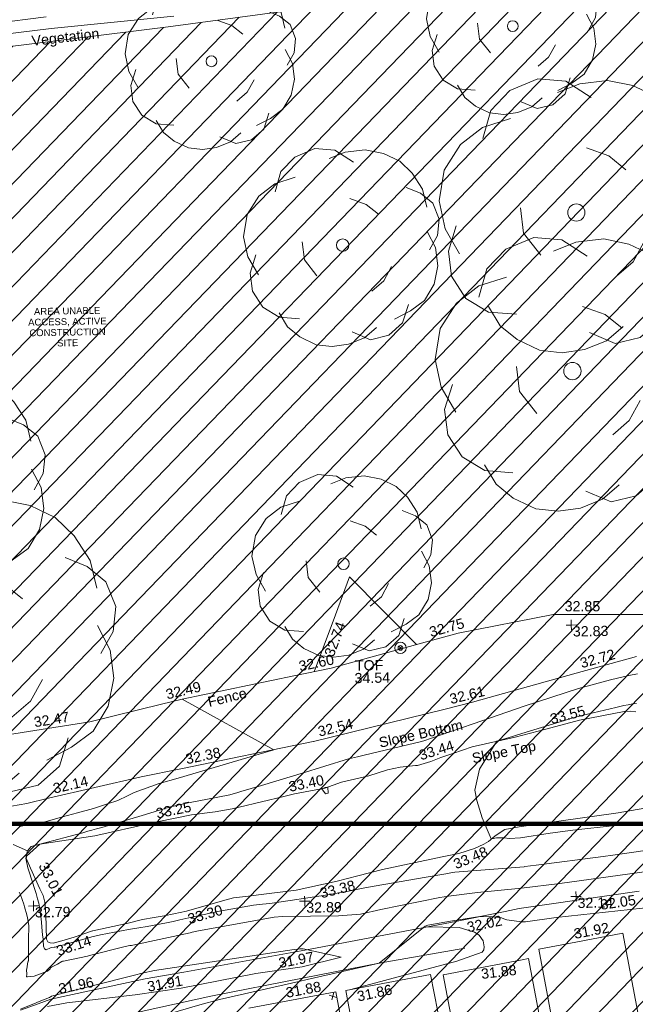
# Model space of a CAD drawing. Header units: millimetres. Extents: x -290717 to 520720, y -88450 to 287762.
# Tile 287 of 381: x 144987 to 167676, y 143517 to 179781. Entities that reach past the tile are written whole.
import ezdxf

# ---------------------------------------------------------------- set-up
doc = ezdxf.new("R2010")
doc.units = ezdxf.units.MM
doc.linetypes.add('IMPORT-HIDDEN2 _3_', pattern=[4762.5, 3175, -1587.5])
doc.linetypes.add('IMPORT-UG_ELEC_STREET LIGHTING_QLB2 _2_', pattern=[2700, 1500, -300.0000000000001, 0, -250, 150, -300.0000000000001, 0, -200])
for name, color, linetype, lineweight, true_color in [('00__TOPO__TOP_OF_FENCE_SYMBOL', 7, 'Continuous', 9, 0x666666), ('00_TOPO_EAVE', 7, 'Continuous', 9, 0x666666), ('00_TOPO_FOOTPATH', 7, 'Continuous', 9, 0xa50000), ('00_TOPO_TREE', 7, 'Continuous', 9, 0x666666), ('00_TOPO_VEGETATION', 7, 'Continuous', 9, 0x52a552), ('00_UAV_BUILDING_OUTLINE', 5, 'Continuous', 9, 0x0000ff), ('00_UAV_FENCE', 7, 'Continuous', 9, 0x264c2f), ('00_UAV_FORM_LINES', 7, 'Continuous', 9, 0x666666), ('00_UAV_LEVEL_SPOT', 7, 'Continuous', 9, 0x666666), ('00_UAV_SLOPE_BOTTOM', 30, 'Continuous', 9, 0xff7f00), ('00_UAV_SLOPE_TOP', 40, 'Continuous', 9, 0xffbf00), ('00_UAV_TOP_OF_FENCE', 6, 'Continuous', 9, 0xff00ff), ('01_DTM_CONTOUR_MJR', 7, 'Continuous', 9, 0x7f3f00), ('01_DTM_CONTOUR_MNR', 7, 'Continuous', 9, 0xa5a552), ('12333-PUM-2D-U-0001-C01 - Rev2_REVIT IMPORT_dwg', 7, 'Continuous', 9, 0x767676), ('A_RHA_Line', 7, 'Continuous', 9, 0x00a600), ('PUM-CHAMBER EXTENTS', 6, 'IMPORT-HIDDEN2 _3_', 9, 0xff00ff), ('PUM-UNABLE TO SURVEY', 190, 'Continuous', 9, 0x7f00ff)]:
    doc.layers.add(name, color=color, linetype=linetype, lineweight=lineweight, true_color=true_color)
doc.styles.add('Arial_1', font='arial.ttf', dxfattribs={"height": 250})
doc.styles.add('Swis721 Lt BT_2', font='swissl.ttf', dxfattribs={"height": 375})

# ---------------------------------------------------------------- blocks, each defined once
blk = doc.blocks.new('12333-PUM-2D-U-0001-C01 - Rev2_REVIT IMPORT_dwg_CONIFEROUS_TREE_2-2077526-Site Location Plan Existing')
at = {"layer": '00_TOPO_TREE', "color": 254, "true_color": 0xcccccc, "flags": 128}
for points in [[(534054961.9255877, 725732743.7303348), (534055156.5525342, 725733392.4868233), (534055610.6820762, 725733846.6163652), (534056259.4385647, 725734106.1189605), (534056908.195053, 725734041.2433116), (534057492.0758927, 725733651.9894185)], [(534056713.5681065, 725733781.7407165), (534057232.5732973, 725733976.3676628), (534057881.3297858, 725734041.2433116), (534058465.2106255, 725733911.4920139), (534058984.2158161, 725733651.9894185), (534059373.4697092, 725733262.7355254), (534059697.8479536, 725732743.7303348), (534059827.5992512, 725732159.849495)], [(534054378.044748, 725730083.828732), (534054053.6665038, 725730667.7095716), (534053923.915206, 725731316.46606), (534054053.6665038, 725732030.0981975), (534054442.9203969, 725732613.979037), (534054961.9255877, 725733003.23293), (534055610.6820762, 725733197.8598766)], [(534059178.8427628, 725732808.6059835), (534059632.9723048, 725732613.979037), (534060022.2261978, 725732289.6007928), (534060216.8531443, 725731770.5956019), (534060151.9774954, 725731251.5904112), (534059892.4749001, 725730797.4608692)], [(534057362.324595, 725732484.2277393), (534057881.3297858, 725732289.6007928), (534058270.5836789, 725731965.2225486)], [(534059827.5992512, 725731381.3417089), (534060087.1018466, 725730862.3365183), (534060151.9774954, 725730278.4556786), (534060022.2261978, 725729694.5748389), (534059697.8479536, 725729175.5696481), (534059243.7184116, 725728851.1914039), (534058724.7132208, 725728591.6888083)], [(534056259.4385647, 725730018.953083), (534055870.1846715, 725730537.9582739), (534055805.3090225, 725731121.8391135)], [(534055675.5577249, 725728656.5644574), (534055026.8012365, 725728721.4401062), (534054507.7960457, 725729045.8183504), (534054183.4178014, 725729564.8235412), (534054118.5421526, 725730148.7043809), (534054313.1690991, 725730732.5852203)], [(534058659.8375719, 725730278.4556786), (534058400.3349767, 725729824.3261366), (534058011.0810835, 725729499.9478923)], [(534058140.8323812, 725728332.186213), (534057751.5784881, 725728007.8079689), (534057232.5732973, 725727813.1810222), (534056713.5681065, 725727748.3053734), (534056194.5629157, 725727813.1810222), (534055675.5577249, 725728072.6836176), (534055286.3038319, 725728397.0618619), (534055026.8012365, 725728851.1914039)], [(534059178.8427628, 725729045.8183504), (534058984.2158161, 725728461.9375106), (534058530.0862743, 725728072.6836176), (534057946.2054345, 725727942.9323199), (534057362.324595, 725728202.4349152)]]:
    blk.add_lwpolyline(points, dxfattribs=at)
at = {"layer": '00_TOPO_TREE', "color": 254, "true_color": 0xcccccc}
blk.add_circle((534057102.8219996, 725730992.0878158), 200.1345611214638, dxfattribs=at)
blk = doc.blocks.new('12333-PUM-2D-U-0001-C01 - Rev2_REVIT IMPORT_dwg_CONIFEROUS_TREE_2-2077527-Site Location Plan Existing')
at = {"layer": '00_TOPO_TREE', "color": 254, "true_color": 0xcccccc, "flags": 128}
for points in [[(534066087.0929633, 725733843.0327543), (534066281.7199099, 725734491.7892429), (534066735.8494518, 725734945.9187847), (534067384.6059403, 725735205.42138), (534068033.3624287, 725735140.5457312), (534068617.2432683, 725734751.291838)], [(534067838.7354822, 725734881.043136), (534068357.7406729, 725735075.6700824), (534069006.4971614, 725735140.5457312), (534069590.3780012, 725735010.7944335), (534070109.3831918, 725734751.291838), (534070498.6370848, 725734362.037945), (534070823.0153292, 725733843.0327543), (534070952.7666268, 725733259.1519146)], [(534065503.2121236, 725731183.1311516), (534065178.8338795, 725731767.0119911), (534065049.0825817, 725732415.7684796), (534065178.8338795, 725733129.4006171), (534065568.0877725, 725733713.2814566), (534066087.0929633, 725734102.5353496), (534066735.8494518, 725734297.1622962)], [(534070304.0101385, 725733907.9084032), (534070758.1396804, 725733713.2814566), (534071147.3935735, 725733388.9032125), (534071342.0205199, 725732869.8980215), (534071277.1448711, 725732350.8928308), (534071017.6422758, 725731896.7632889)], [(534068487.4919707, 725733583.5301589), (534069006.4971614, 725733388.9032125), (534069395.7510545, 725733064.5249681)], [(534070952.7666268, 725732480.6441286), (534071212.2692223, 725731961.6389378), (534071277.1448711, 725731377.7580981), (534071147.3935735, 725730793.8772584), (534070823.0153292, 725730274.8720677), (534070368.8857872, 725729950.4938235), (534069849.8805965, 725729690.9912279)], [(534067384.6059403, 725731118.2555026), (534066995.3520472, 725731637.2606936), (534066930.4763982, 725732221.1415331)], [(534066800.7251006, 725729755.866877), (534066151.9686121, 725729820.7425258), (534065632.9634213, 725730145.12077), (534065308.5851771, 725730664.1259607), (534065243.7095283, 725731248.0068004), (534065438.3364747, 725731831.88764)], [(534069785.0049476, 725731377.7580981), (534069525.5023523, 725730923.6285561), (534069136.2484592, 725730599.2503119)], [(534069265.9997569, 725729431.4886327), (534068876.7458637, 725729107.1103884), (534068357.7406729, 725728912.4834418), (534067838.7354822, 725728847.607793), (534067319.7302914, 725728912.4834418), (534066800.7251006, 725729171.9860373), (534066411.4712076, 725729496.3642814), (534066151.9686121, 725729950.4938235)], [(534070304.0101385, 725730145.12077), (534070109.3831918, 725729561.2399302), (534069655.25365, 725729171.9860373), (534069071.3728102, 725729042.2347397), (534068487.4919707, 725729301.737335)]]:
    blk.add_lwpolyline(points, dxfattribs=at)
at = {"layer": '00_TOPO_TREE', "color": 254, "true_color": 0xcccccc}
blk.add_circle((534068227.9893752, 725732091.3902354), 200.1345612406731, dxfattribs=at)
blk = doc.blocks.new('12333-PUM-2D-U-0001-C01 - Rev2_REVIT IMPORT_dwg_CONIFEROUS_TREE-2077251-Site Location Plan Existing')
at = {"layer": '00_TOPO_TREE', "color": 254, "true_color": 0xcccccc, "flags": 128}
for points in [[(-1889.403682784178, 1545.875740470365), (-1717.639711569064, 2118.422311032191), (-1316.857112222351, 2519.204910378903), (-744.3105416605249, 2748.223538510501), (-171.763971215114, 2690.968881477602), (343.5279423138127, 2347.440939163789)], [(-343.5279423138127, 2461.950253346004), (114.5093140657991, 2633.714224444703), (687.0558846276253, 2690.968881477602), (1202.347798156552, 2576.459567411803), (1660.385054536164, 2347.440939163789), (2003.912996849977, 2003.912996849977), (2290.18628213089, 1545.875740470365), (2404.695596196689, 1030.583826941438)], [(-2404.695596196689, -801.5651986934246), (-2690.968881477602, -286.2732852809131), (-2805.478195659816, 286.2732852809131), (-2690.968881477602, 916.0745128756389), (-2347.440939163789, 1431.36642628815), (-1889.403682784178, 1774.894368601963), (-1316.857112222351, 1946.658339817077)], [(1832.149025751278, 1603.130397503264), (2232.93162509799, 1431.36642628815), (2576.459567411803, 1145.093141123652), (2748.223538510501, 687.0558846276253), (2690.968881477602, 229.0186282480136), (2461.950253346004, -171.763971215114)], [(229.0186282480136, 1316.857112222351), (687.0558846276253, 1145.093141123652), (1030.583826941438, 858.8198558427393)], [(2404.695596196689, 343.5279423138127), (2633.714224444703, -114.5093140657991), (2690.968881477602, -629.8012275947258), (2576.459567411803, -1145.093141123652), (2290.18628213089, -1603.130397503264), (1889.403682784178, -1889.403682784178), (1431.36642628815, -2118.422311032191)], [(-744.3105416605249, -858.8198558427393), (-1087.838483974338, -400.7825993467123), (-1145.093141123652, 114.5093140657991)], [(-1259.602455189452, -2061.167653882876), (-1832.149025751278, -2003.912996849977), (-2290.18628213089, -1717.639711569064), (-2576.459567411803, -1259.602455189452), (-2633.714224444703, -744.3105416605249), (-2461.950253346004, -229.0186282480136)], [(1374.111769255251, -629.8012275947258), (1145.093141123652, -1030.583826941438), (801.5651986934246, -1316.857112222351)], [(1832.149025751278, -1717.639711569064), (1660.385054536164, -2232.93162509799), (1259.602455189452, -2576.459567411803), (744.3105416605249, -2690.968881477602), (229.0186282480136, -2461.950253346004)], [(916.0745128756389, -2347.440939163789), (572.5465705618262, -2633.714224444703), (114.5093140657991, -2805.478195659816), (-343.5279423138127, -2862.732852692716), (-801.5651986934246, -2805.478195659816), (-1259.602455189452, -2576.459567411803), (-1603.130397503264, -2290.18628213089), (-1832.149025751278, -1889.403682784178)]]:
    blk.add_lwpolyline(points, dxfattribs=at)
at = {"layer": '00_TOPO_TREE', "color": 254, "true_color": 0xcccccc}
blk.add_circle((0, 0), 176.6246020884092, dxfattribs=at)
blk = doc.blocks.new('12333-PUM-2D-U-0001-C01 - Rev2_REVIT IMPORT_dwg_MSL_Eaves_SYM_1-V74-Site Location Plan Existing')
at = {"layer": '00_TOPO_EAVE', "color": 254, "true_color": 0xcccccc}
for p, q in [((356.5791934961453, -116.0873754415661), (-356.5791934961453, 116.0873754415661)), ((-116.0873754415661, -356.5791934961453), (116.0873754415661, 356.5791934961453))]:
    blk.add_line(p, q, dxfattribs=at)
blk = doc.blocks.new('12333-PUM-2D-U-0001-C01 - Rev2_REVIT IMPORT_dwg_MSL_Node_LineworkTOF-2077248-Site Location Plan Existing')
at = {"layer": '00__TOPO__TOP_OF_FENCE_SYMBOL', "color": 254, "true_color": 0xcccccc, "flags": 128}
for points in [[(165.3591892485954, 165.3591892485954), (0, 0), (-165.3591892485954, 165.3591892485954)], [(165.3591892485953, -165.3591892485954), (0, 0), (-165.3591892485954, -165.3591892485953)]]:
    blk.add_lwpolyline(points, dxfattribs=at)
at = {"layer": '00__TOPO__TOP_OF_FENCE_SYMBOL', "color": 254, "true_color": 0xcccccc}
for radius in [562.5594001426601, 233.853208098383]:
    blk.add_circle((0, 0), radius, dxfattribs=at)
blk = doc.blocks.new('12333-PUM-2D-U-0001-C01 - Rev2_REVIT IMPORT_dwg_UAV-2077255-Site Location Plan Existing')
at = {"layer": '00_UAV_LEVEL_SPOT', "color": 254, "true_color": 0xcccccc, "flags": 128}
for points in [[(0, -500.0000000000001), (0, 0), (-500.0000000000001, 0)], [(500.0000000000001, 0), (0, 0), (0, 500.0000000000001)]]:
    blk.add_lwpolyline(points, dxfattribs=at)
blk = doc.blocks.new('12333-PUM-2D-U-0001-C01 - Rev2_REVIT IMPORT_dwg_MGS62954_T2_Galway_ITM_3d_Rev1-2077680-Site Location Plan Existing')
at = {"layer": '00_TOPO_FOOTPATH', "color": 254, "true_color": 0xcccccc, "flags": 128}
blk.add_lwpolyline([(534051040.8603336, 725732728.8830935), (534049097.738756, 725732519.9682964), (534047810.2267788, 725732372.9180695), (534046422.4989023, 725732232.8793951), (534044152.7375897, 725731985.6171786), (534042104.2779237, 725731736.7329384), (534040474.9878577, 725731575.6810114), (534040338.9645822, 725731559.3099531), (534038768.7193919, 725731038.2180091), (534037272.6735119, 725730477.4486597), (534035486.9760724, 725729856.7138336), (534034176.7698503, 725729404.3789597), (534033322.1416625, 725729104.2119387), (534031843.4079304, 725728899.4838251), (534031063.2184814, 725728776.5015233), (534030846.3788928, 725728760.6178161), (534031048.4518676, 725727662.1431726), (534031343.141169, 725726359.8406652)], dxfattribs=at)
at = {"layer": '00_TOPO_VEGETATION', "color": 254, "true_color": 0xcccccc, "flags": 128}
blk.add_lwpolyline([(534055743.4118702, 725732677.8974553), (534051215.1617922, 725732306.7433043), (534045278.8563303, 725731679.1055425), (534044490.663189, 725731522.6631731), (534042576.4293175, 725731066.5741615), (534040192.6977263, 725730599.747988), (534038413.4099395, 725730022.7954999), (534036286.1738383, 725728897.456154), (534034331.6918086, 725728113.4656036), (534032779.328481, 725726509.0492402), (534031668.2375534, 725724803.0873638), (534030580.6703144, 725722314.4750867), (534030102.2550949, 725720100.2281567), (534030239.8227406, 725718127.636662)], dxfattribs=at)
at = {"layer": '00_UAV_BUILDING_OUTLINE', "color": 254, "true_color": 0xcccccc, "flags": 128}
for points in [[(534057870.5719499, 725696091.7353405), (534059053.2609599, 725696292.8403543), (534061082.9820326, 725696637.9751117), (534061575.9856455, 725693738.644341)], [(534062125.4887991, 725692764.3731769), (534061527.2448585, 725696282.6173034), (534061457.8978727, 725696690.4436247), (534064592.3929379, 725697223.4346884), (534064828.2023742, 725695836.6506226)], [(534065401.3996155, 725695190.0142357), (534065058.647585, 725697205.7226056), (534067971.9690748, 725697701.1052068), (534068209.3211307, 725697741.4646657), (534068872.9551054, 725693838.6648599)], [(534069244.8461879, 725694268.7656213), (534068595.3397062, 725698088.4823103), (534069704.7421621, 725698277.125643), (534071704.7286544, 725698617.2043179), (534072202.8204221, 725695687.9503522)]]:
    blk.add_lwpolyline(points, dxfattribs=at)
at = {"layer": '00_UAV_FENCE', "color": 254, "true_color": 0xcccccc, "flags": 128}
for points in [[(534047282.902, 725706050.1595001), (534049932.6464472, 725706424.6150491), (534052200.902, 725706745.1595001), (534054842.4849024, 725707346.1176744), (534055611.9020001, 725707521.1595002), (534059748.3780281, 725708302.9444575), (534061119.902, 725708562.1595), (534064607.4682621, 725709462.8252407), (534065828.9635001, 725709778.2770001), (534069337.9635001, 725710396.277), (534069512.1946186, 725710393.1854879), (534074511.3945473, 725710304.4809691)], [(534064286.3892233, 725709379.9064175), (534061852.9635003, 725711911.2770001), (534061312.582315, 725710527.4593561), (534060499.3317791, 725708444.8730803)]]:
    blk.add_lwpolyline(points, dxfattribs=at)
at = {"layer": '00_UAV_FORM_LINES', "color": 254, "true_color": 0xcccccc, "flags": 128}
for points in [[(534061647.098847, 725696722.6154504), (534065563.902, 725697693.1595), (534066505.902, 725698004.1595), (534066561.902, 725698097.1595001), (534066576.902, 725698205.1595), (534066548.902, 725698421.1595), (534066402.902, 725698637.1595001), (534066233.902, 725698754.1595001), (534065666.902, 725698930.1595), (534064486.8949501, 725698975.2048581)], [(534065867.902, 725698167.1595001), (534062699.9019999, 725697673.1595), (534059867.902, 725697163.1595), (534056472.902, 725696566.1595001), (534053177.902, 725695903.1595), (534050050.902, 725695391.1595), (534048229.902, 725695149.1595), (534048047.9019999, 725695175.1595001), (534047798.902, 725695212.1595001), (534047596.902, 725695275.1595), (534047369.902, 725695401.1595001), (534047000.9019999, 725695539.1595001), (534046713.9019999, 725695598.1595), (534046498.902, 725695638.1595), (534046203.9019999, 725695698.1595001), (534045871.902, 725695687.1595), (534043120.9019999, 725695385.1595001)]]:
    blk.add_lwpolyline(points, dxfattribs=at)
at = {"layer": '00_UAV_SLOPE_BOTTOM', "color": 254, "true_color": 0xcccccc, "flags": 128}
for points in [[(534048974.902, 725703641.1595002), (534049817.902, 725703783.1595001), (534050622.2133467, 725703953.7882715), (534054050.902, 725704681.1595001), (534055514.6348275, 725704955.1349516), (534060413.902, 725705872.1595001), (534060426.3397927, 725705874.9970033), (534065300.6238686, 725706986.9946927), (534066313.902, 725707218.1595), (534070144.6724779, 725708219.5773307), (534072380.9019999, 725708804.1595001)], [(534072335.3042991, 725700158.6450529), (534067893.902, 725699593.1595001), (534067380.041577, 725699498.2026293), (534065355.9019999, 725699124.1595001)], [(534065355.9019999, 725699124.1595001), (534060427.7737319, 725698279.4395616), (534059836.902, 725698178.1595001), (534055493.9314675, 725697471.0241907), (534054069.9019999, 725697239.1595002), (534050579.19389, 725696557.997002), (534050574.9020001, 725696557.1595), (534050108.9019999, 725696390.1595001), (534049460.902, 725696176.1595)]]:
    blk.add_lwpolyline(points, dxfattribs=at)
at = {"layer": '00_UAV_SLOPE_TOP', "color": 254, "true_color": 0xcccccc, "flags": 128}
for points in [[(534071601.902, 725703052.1595), (534069416.902, 725702782.1595001), (534067947.902, 725702600.1595001), (534067421.9019999, 725702510.1595001), (534067244.902, 725702404.1595001), (534067046.9019999, 725702272.1595), (534066807.6587898, 725702083.3353137), (534066804.902, 725702081.1595), (534066629.902, 725701987.1595001), (534066285.9020001, 725701834.1595), (534065704.9020001, 725701656.1595), (534065092.902, 725701549.1595), (534062888.902, 725701118.1595001), (534061969.3764278, 725700901.0947446), (534061202.902, 725700720.1595001), (534059684.902, 725700410.1595), (534058394.9019999, 725700276.1595001), (534057933.902, 725700223.1595001), (534057377.9019999, 725700173.1595002), (534057056.1003527, 725700086.5063525), (534055639.902, 725699705.1595001), (534055168.902, 725699624.1595001), (534054805.902, 725699546.1595001), (534054441.902, 725699503.1595), (534054007.902, 725699429.1595001), (534053482.902, 725699303.1595), (534052177.5495282, 725699047.400915), (534052155.9020001, 725699043.1595001), (534051479.902, 725698819.1595001), (534051112.902, 725698718.1595001), (534050840.902, 725698650.1595), (534050705.902, 725698622.1595), (534050592.902, 725698627.1595001), (534050504.902, 725698675.1595001), (534050463.902, 725698765.1595002), (534050452.902, 725699673.1595002), (534050417.902, 725700131.1595002), (534050365.902, 725700383.1595), (534050251.902, 725700626.1595002), (534049910.9020001, 725701398.1595), (534049768.1363655, 725701769.5498219), (534049764.902, 725701866.1595), (534049818.9019999, 725702037.1595), (534049953.9019999, 725702185.1595002), (534050275.9020001, 725702269.1595), (534052308.902, 725702545.1595), (534054390.3574713, 725702974.9958578), (534054613.902, 725703021.1595002), (534055881.902, 725703248.1595001), (534056755.9019999, 725703353.1595001), (534057389.902, 725703446.1595), (534057642.902, 725703504.1595), (534059301.3014698, 725703872.1523443), (534059688.902, 725703958.1595001), (534060812.902, 725704146.1595001), (534061435.902, 725704365.1595), (534062444.902, 725704576.1595001), (534063136.902, 725704786.1595), (534063596.9020001, 725704874.1595001), (534064168.9697134, 725704924.1373346), (534064237.902, 725704930.1595002), (534064733.902, 725705066.1595001), (534065111.9020001, 725705202.1595002), (534065556.9019999, 725705346.1595001), (534066269.9019999, 725705576.1595001), (534067862.902, 725705910.1595), (534068998.7159233, 725706184.6836723), (534070241.902, 725706485.1595001), (534071886.902, 725706780.1595), (534072108.9019999, 725706785.1595), (534072317.902, 725706755.1595001)], [(534072593.9019999, 725703206.1595001), (534071601.902, 725703052.1595)], [(534049818.9019999, 725702037.1595), (534049296.9019999, 725702275.1595)]]:
    blk.add_lwpolyline(points, dxfattribs=at)
at = {"layer": '01_DTM_CONTOUR_MJR', "color": 254, "true_color": 0xcccccc, "flags": 128}
for points in [[(534072711.0454916, 725700883.5564154), (534069405.3163152, 725700490.9988903), (534067999.4940206, 725700346.5041419), (534066373.1948541, 725700209.4585901), (534065303.3834682, 725700088.7717675), (534064984.1044449, 725700044.2249581), (534062794.0444099, 725699644.1955355), (534062048.39004, 725699485.1991746), (534061236.2992969, 725699444.9642142), (534059169.4715611, 725699453.0322536), (534058860.0000001, 725699430.0000001), (534056069.6915983, 725698976.3628943), (534055887.0050397, 725698942.5200557), (534055832.6152074, 725698930.8801844), (534055789.257458, 725698923.6281126), (534055751.9032793, 725698914.9620513), (534053638.9279318, 725698496.4591674), (534053586.3906339, 725698485.7041215), (534053523.6314272, 725698479.7291697), (534053354.449169, 725698447.1347193), (534052035.1419554, 725698139.2383928), (534051958.0250893, 725698120.6669992), (534051067.0473789, 725697948.2111334), (534051036.9345476, 725697943.6795676), (534051013.2134895, 725697938.9130436), (534050843.2506887, 725697839.5316807), (534050628.7694735, 725697738.3021111), (534050589.8846155, 725697712.8653848), (534050570.0000001, 725697670), (534050472.631579, 725697592.1052632), (534049977.6992151, 725697413.609955), (534049737.7272729, 725697392.2727274), (534049700.0000001, 725697400), (534049714.4324325, 725697491.0945946), (534049707.6988637, 725697650.0000001), (534049714.7939131, 725697689.3742323), (534049762.9340293, 725697947.453191), (534049773.0128723, 725697968.3829445), (534049776.7193725, 725697984.53374), (534049781.9950559, 725698012.0063865), (534049799.6153228, 725698757.3397177), (534049800.5909719, 725698836.2991667), (534049820.734167, 725699188.0375153), (534049815.5038036, 725699284.8394216), (534049772.0609937, 725699567.648795), (534049751.3963073, 725699675.2141647), (534049670.1754273, 725699969.6997957), (534049641.5378256, 725700067.4176168), (534049526.2540585, 725700418.6628921), (534049483.4761636, 725700512.3160887)], [(534049522.5573772, 725702937.2459017), (534049938.101429, 725702995.4690797), (534050262.8835229, 725703041.8607956), (534050574.1777483, 725703107.7980942), (534051127.5454919, 725703265.4175806), (534051684.4829645, 725703396.398242), (534052277.9434906, 725703555.735083), (534052793.618072, 725703710.3092502), (534053175.8447092, 725703828.8487959), (534053533.2150261, 725703993.1338956), (534053780.1394264, 725704117.3119954), (534054708.3056701, 725704423.7467862), (534055414.1206855, 725704610.1393721), (534058960.0000001, 725705600), (534055609.0922235, 725707520.520278)]]:
    blk.add_lwpolyline(points, dxfattribs=at)
at = {"layer": '01_DTM_CONTOUR_MNR', "color": 254, "true_color": 0xcccccc, "flags": 128}
for points in [[(534073345.9455169, 725701741.1264462), (534071383.5111297, 725701494.7231783), (534071030.5861937, 725701457.3755746), (534068550.0000001, 725701180.0000001), (534068128.2443356, 725701133.2580464), (534068107.7833175, 725701130.6428572), (534065547.3588323, 725700978.1468959), (534065396.9004838, 725700955.1174045), (534065217.4896019, 725700919.6347462), (534064488.1575959, 725700811.1123976), (534062281.0113442, 725700463.7112545), (534061558.9362962, 725700333.8715603), (534060767.4896551, 725700210.4606138), (534059465.636646, 725700037.8975741), (534058717.5096807, 725699939.5623058), (534058437.8670907, 725699916.1123149), (534058106.797169, 725699890.7784889), (534056849.6905457, 725699686.9098808), (534055718.5959078, 725699465.7912867), (534055387.4122175, 725699393.8912939), (534055135.6192007, 725699341.721052), (534054893.9753333, 725699297.5515407), (534054172.6370557, 725699165.0618061), (534053871.178898, 725699120.5446271), (534053492.0897642, 725699072.712432), (534052447.3183935, 725698897.3894107), (534052130.2047746, 725698825.0487309), (534051580.2938204, 725698673.2738556), (534051387.8622329, 725698625.4869359), (534051094.2193335, 725698552.3304183), (534050875.7855802, 725698503.0907769), (534050772.199257, 725698474.2204918), (534050735.973064, 725698467.8720539), (534050643.2912459, 725698459.8779463), (534050597.8912579, 725698448.5010662), (534050440.0000002, 725698380.0000001), (534050376.0717755, 725698411.9691886), (534050346.8503794, 725698513.135488), (534050336.9708995, 725698721.4983166), (534050332.2220117, 725698782.527254), (534050319.2606586, 725698916.3689151), (534050271.9916143, 725699531.9526807), (534050259.6812596, 725699670.0000001), (534050220.851658, 725699953.830313), (534050194.0334384, 725700105.2849076), (534050157.8646375, 725700264.9435322), (534050105.8568444, 725700455.1880879), (534050057.8879473, 725700599.0141852), (534049864.4133971, 725701258.3559124), (534049823.3235192, 725701410.6861416), (534049754.0284388, 725701762.4202762), (534049770.0000001, 725701800.0000001), (534049781.6827204, 725701833.0866901), (534050280.0000001, 725702270.0000001), (534051864.3940238, 725702666.3684397), (534052053.2510194, 725702719.3450724), (534052206.1648747, 725702757.6702508), (534052373.1720431, 725702797.6344087), (534052468.4538378, 725702819.371524), (534052567.6398166, 725702842.8957916), (534054070.2461417, 725703263.8887805), (534054188.0970088, 725703298.5378973), (534055068.9046016, 725703552.9214728), (534055704.4332836, 725703688.9167913), (534056103.1014584, 725703753.8310708), (534057302.4217708, 725703968.3608189), (534057601.3944581, 725704044.1898283), (534057709.9956662, 725704077.4642459), (534058484.6681843, 725704290.9978561), (534059661.6208745, 725704626.9094472), (534059945.6156257, 725704708.8692077), (534061703.0687917, 725705212.027752), (534061819.4241793, 725705239.5137444), (534062030.7741857, 725705280.4057208), (534062189.7309091, 725705319.6581819), (534062284.2672024, 725705339.9045707), (534064402.4959589, 725705811.7044414), (534064523.5195511, 725705838.9303254), (534064605.2500001, 725705860.0833336), (534064668.565615, 725705882.9739544), (534064743.9688202, 725705907.8988681), (534065890.0000001, 725706280), (534066319.2582047, 725706423.7944016), (534068204.9383315, 725707039.1852738), (534070217.7388917, 725707653.061499), (534071403.7376054, 725707959.0028769), (534072084.1710609, 725708107.7602824), (534072408.8674545, 725708164.9160037)], [(534072854.4512374, 725702702.8332437), (534072153.1637638, 725702651.2075193), (534071482.2008901, 725702591.2034668), (534069923.4316689, 725702441.5820448), (534069081.4602316, 725702348.4264019), (534067993.2954502, 725702196.8111211), (534067581.3793104, 725702182.5637182), (534067374.1849144, 725702201.0361618), (534067101.4081191, 725702213.7420586), (534066930.0000002, 725702180.0000002), (534066904.2328768, 725702172.8219178), (534066593.539235, 725702959.3969288), (534066407.7755777, 725703597.5511552), (534066339.830227, 725703980.6552563), (534066524.033309, 725704747.1897709), (534066556.0293872, 725704816.4258972), (534067180.0000002, 725705770.0000001), (534067764.9398355, 725705937.7773209), (534067941.9077772, 725705991.1422842), (534070006.2179585, 725706575.6605953), (534070330.1252804, 725706655.2296809), (534071585.083612, 725706933.7612555), (534071887.4478941, 725706996.9290057), (534072044.4252353, 725707029.490446), (534072204.345621, 725707058.2953596), (534072355.7095369, 725707065.1542236)], [(534050450.2797762, 725696290.6294966), (534051171.272704, 725696407.954029), (534053688.3525322, 725696665.3847116), (534055386.4003052, 725696872.5049149), (534058155.7417635, 725697375.3543736), (534059857.4133552, 725697587.9459229), (534061305.9640719, 725697918.5868264), (534059909.537288, 725698242.9966521), (534059802.4026155, 725698251.3805416), (534059576.7839442, 725698224.3169891), (534054416.5549891, 725697539.7232338), (534053964.3764582, 725697459.0710499), (534053675.0109305, 725697392.2153002), (534050697.6035696, 725696689.3636189), (534050607.5243029, 725696666.8626888), (534050592.4349376, 725696659.3547239), (534050574.5095273, 725696646.4326042), (534050526.8145162, 725696622.2379034), (534050087.2326204, 725696449.5454547), (534050039.6641878, 725696428.7748709), (534049453.2123756, 725696213.4159982)], [(534074508.7749126, 725698763.0200459), (534074510.0000001, 725698770), (534073169.4199463, 725699529.2020671), (534072894.1129035, 725699571.9886279), (534069250.040094, 725699243.7430732), (534068119.7695739, 725699104.5713229), (534067974.6153151, 725699100.8177096), (534067431.8216228, 725699189.9487303), (534067323.7120188, 725699228.9439045), (534067237.7180876, 725699259.9296348), (534066929.7056737, 725699304.5070924), (534066440.0000002, 725699320.0000002), (534065357.1614688, 725699168.5704226), (534064518.486931, 725699041.356467), (534064419.6105282, 725699007.5669796), (534062700.0000001, 725697670), (534060032.7853528, 725697117.6569895), (534059728.1645822, 725697053.2062737), (534056799.1069429, 725696436.4212999), (534056064.8993888, 725696250.420629), (534053749.1185519, 725695613.5309303), (534052280.4429067, 725695293.9060519)]]:
    blk.add_lwpolyline(points, dxfattribs=at)
blk.add_lwpolyline([(534060826.4342527, 725704169.5434356), (534060920.0000001, 725704190.0000001), (534060933.7295435, 725703969.759367), (534060833.1702941, 725703946.2202346), (534060700.0000001, 725704130.0000001), (534060794.2155501, 725704160.2054633)], close=True, dxfattribs=at)
for name in ['12333-PUM-2D-U-0001-C01 - Rev2_REVIT IMPORT_dwg_CONIFEROUS_TREE_2-2077527-Site Location Plan Existing', '12333-PUM-2D-U-0001-C01 - Rev2_REVIT IMPORT_dwg_CONIFEROUS_TREE_2-2077526-Site Location Plan Existing']:
    blk.add_blockref(name, (0, 0))
for name, p, xscale, yscale, zscale in [('12333-PUM-2D-U-0001-C01 - Rev2_REVIT IMPORT_dwg_CONIFEROUS_TREE-2077251-Site Location Plan Existing', (534070450.9635001, 725725186.2770001), 1.8, 1.8, 1.8), ('12333-PUM-2D-U-0001-C01 - Rev2_REVIT IMPORT_dwg_CONIFEROUS_TREE-2077251-Site Location Plan Existing', (534061818.9635001, 725724134.2770001), 1.3, 1.3, 1.3), ('12333-PUM-2D-U-0001-C01 - Rev2_REVIT IMPORT_dwg_CONIFEROUS_TREE-2077251-Site Location Plan Existing', (534070204.9635001, 725719351.277), 1.8, 1.8, 1.8), ('12333-PUM-2D-U-0001-C01 - Rev2_REVIT IMPORT_dwg_CONIFEROUS_TREE-2077251-Site Location Plan Existing', (534046597.902, 725715576.1595001), 1.5, 1.5, 1.5), ('12333-PUM-2D-U-0001-C01 - Rev2_REVIT IMPORT_dwg_CONIFEROUS_TREE-2077251-Site Location Plan Existing', (534061643.9635001, 725712402.2770001), 1.2, 1.2, 1.2), ('12333-PUM-2D-U-0001-C01 - Rev2_REVIT IMPORT_dwg_CONIFEROUS_TREE-2077251-Site Location Plan Existing', (534047726.902, 725709599.1595), 2, 2, 2), ('12333-PUM-2D-U-0001-C01 - Rev2_REVIT IMPORT_dwg_UAV-2077255-Site Location Plan Existing', (534070000.0000001, 725710000.0000001), 0.375, 0.375, 0.375), ('12333-PUM-2D-U-0001-C01 - Rev2_REVIT IMPORT_dwg_MSL_Node_LineworkTOF-2077248-Site Location Plan Existing', (534063687.5775, 725709266.2190001), 0.375, 0.375, 0.375), ('12333-PUM-2D-U-0001-C01 - Rev2_REVIT IMPORT_dwg_UAV-2077255-Site Location Plan Existing', (534050000.0000001, 725700000), 0.375, 0.375, 0.375), ('12333-PUM-2D-U-0001-C01 - Rev2_REVIT IMPORT_dwg_UAV-2077255-Site Location Plan Existing', (534060000.0000001, 725700000), 0.375, 0.375, 0.375), ('12333-PUM-2D-U-0001-C01 - Rev2_REVIT IMPORT_dwg_UAV-2077255-Site Location Plan Existing', (534070000.0000001, 725700000), 0.375, 0.375, 0.375), ('12333-PUM-2D-U-0001-C01 - Rev2_REVIT IMPORT_dwg_MSL_Eaves_SYM_1-V74-Site Location Plan Existing', (534060973.1775, 725696481.3800001), 0.375, 0.375, 0.375)]:
    blk.add_blockref(name, p, dxfattribs=dict(xscale=xscale, yscale=yscale, zscale=zscale))
at = {"layer": '00_TOPO_VEGETATION', "color": 251, "true_color": 0x666666, "insert": (534050472.554646, 725732043.0673664), "char_height": 375, "width": 2877.831212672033, "attachment_point": 1, "rotation": 5.507981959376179, "line_spacing_factor": 1.005061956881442, "style": 'Swis721 Lt BT_2'}
blk.add_mtext('Vegetation', dxfattribs=at)
at = {"layer": '00_UAV_BUILDING_OUTLINE', "color": 251, "true_color": 0x666666, "char_height": 375, "width": 1495.902363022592, "attachment_point": 1, "line_spacing_factor": 1.005061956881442, "style": 'Swis721 Lt BT_2'}
for s, insert, rotation in [('31.92', (534069868.1870134, 725698807.2559528), 9.650299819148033), ('31.88', (534066434.0354595, 725697395.6099361), 5.718635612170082), ('31.88', (534059216.7058111, 725696822.9706639), 9.650299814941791), ('31.86', (534061835.27928, 725696638.8986876), 10.970393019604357)]:
    blk.add_mtext(s, dxfattribs=dict(at, insert=insert, rotation=rotation))
at = {"layer": '00_UAV_FENCE', "color": 251, "true_color": 0x666666, "char_height": 375, "attachment_point": 1, "line_spacing_factor": 1.005061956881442, "style": 'Swis721 Lt BT_2'}
for s, insert, width, rotation in [('32.85', (534069770.9411169, 725710883.9019176), 1495.902363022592, 358.9834650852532), ('32.75', (534064725.6960933, 725710004.8349681), 1495.902363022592, 14.48028453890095), ('32.74', (534060869.0409331, 725709092.2638898), 1495.902363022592, 68.6693405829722), ('32.60', (534059902.0600199, 725708835.9868667), 1495.902363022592, 10.702536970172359), ('32.49', (534054980.582531, 725707883.4084797), 1495.902363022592, 12.370905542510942), ('Fence', (534056521.2030503, 725707576.9265301), 1681.10932225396, 12.924294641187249), ('32.47', (534050110.8907529, 725706949.9543035), 1495.902363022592, 8.043639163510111)]:
    blk.add_mtext(s, dxfattribs=dict(at, insert=insert, width=width, rotation=rotation))
at = {"layer": '00_UAV_LEVEL_SPOT', "char_height": 375, "width": 1495.902363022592, "attachment_point": 1, "line_spacing_factor": 1.005061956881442, "style": 'Swis721 Lt BT_2'}
for s, insert in [('32.83', (534070051.8765643, 725709949.1441547)), ('32.79', (534050051.8765643, 725699949.1441548)), ('32.89', (534060051.8765643, 725699949.1441548)), ('32.14', (534070051.8765643, 725699949.1441548))]:
    blk.add_mtext(s, dxfattribs=dict(at, insert=insert))
at = {"layer": '00_UAV_SLOPE_BOTTOM', "color": 251, "true_color": 0x666666, "char_height": 375, "attachment_point": 1, "line_spacing_factor": 1.005061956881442, "style": 'Swis721 Lt BT_2'}
for s, insert, width, rotation in [('32.72', (534070261.2934809, 725708761.9350595), 1495.902363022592, 14.650087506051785), ('32.61', (534065434.2121041, 725707525.4243983), 1495.902363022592, 12.851267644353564), ('32.54', (534060559.928028, 725706413.4267092), 1495.902363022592, 12.851267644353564), ('Slope Bottom', (534062804.5295897, 725705970.7865334), 3685.143599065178, 11.398141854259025), ('32.38', (534055669.2545799, 725705487.9061), 1495.902363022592, 10.60171313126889), ('32.14', (534050763.998628, 725704490.11774), 1495.902363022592, 11.977309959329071), ('32.05', (534070867.636228, 725699862.0057899), 1495.902363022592, 7.2559388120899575), ('32.02', (534065930.3099365, 725699119.5667406), 1495.902363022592, 10.46964881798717), ('31.97', (534058969.2956303, 725697924.0436032), 1495.902363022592, 9.53478577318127), ('31.96', (534050841.0229909, 725697109.650541), 1495.902363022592, 10.720515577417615), ('31.91', (534054117.115028, 725697136.518209), 1495.902363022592, 9.247913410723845)]:
    blk.add_mtext(s, dxfattribs=dict(at, insert=insert, width=width, rotation=rotation))
at = {"layer": '00_UAV_SLOPE_TOP', "color": 251, "true_color": 0x666666, "char_height": 375, "attachment_point": 1, "line_spacing_factor": 1.005061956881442, "style": 'Swis721 Lt BT_2'}
for s, insert, width, rotation in [('33.55', (534069125.3728071, 725706724.7858834), 1495.902363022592, 13.587697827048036), ('33.44', (534064268.4966712, 725705469.8907123), 1495.902363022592, 16.450153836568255), ('Slope Top', (534066225.6817483, 725705333.5036112), 2763.857699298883, 10.571089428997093), ('33.40', (534059455.0514363, 725704405.175151), 1495.902363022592, 10.695230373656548), ('33.25', (534054545.9566022, 725703507.4817967), 1495.902363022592, 10.496359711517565), ('33.01', (534050538.9778032, 725701645.6259534), 1495.902363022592, 295.85718335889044), ('33.48', (534065460.6364496, 725701423.0723163), 1495.902363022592, 21.949724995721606), ('33.38', (534060535.3670414, 725700460.602416), 1495.902363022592, 12.9129221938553), ('33.30', (534055637.727646, 725699591.8005323), 1495.902363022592, 15.070852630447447), ('33.14', (534050780.3647689, 725698495.6856513), 1495.902363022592, 17.390786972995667)]:
    blk.add_mtext(s, dxfattribs=dict(at, insert=insert, width=width, rotation=rotation))
at = {"layer": '00_UAV_TOP_OF_FENCE', "color": 251, "true_color": 0x666666, "char_height": 375, "attachment_point": 1, "line_spacing_factor": 1.005061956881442, "style": 'Swis721 Lt BT_2'}
for s, insert, width in [('TOF', (534062000.2347085, 725708835.0127385), 1163.479615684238), ('34.54', (534061977.8110668, 725708371.6360335), 1495.902363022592)]:
    blk.add_mtext(s, dxfattribs=dict(at, insert=insert, width=width))
blk = doc.blocks.new('12333-PUM-2D-U-0001-C01 - Rev2_REVIT IMPORT_dwg-1620468-Site Location Plan Existing')
at = {"layer": 'PUM-CHAMBER EXTENTS', "true_color": 0xfff4d4}
h = blk.add_hatch(dxfattribs=at)
h.set_pattern_fill('FP_14', style=0, pattern_type=2)
h.set_pattern_definition([(45, (-533641079.65, -725615854.3560001), (-618.7184335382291, 618.7184335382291), [])])
h.paths.add_polyline_path([(403919.3501528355, 57112.64382128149), (422583.3501528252, 59059.64382132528), (425379.3501529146, 57266.64382137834), (446445.3501529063, 59135.6438213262), (445962.3501528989, 65972.64382138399), (472441.3501528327, 70954.64382134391), (475862.3501529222, 83851.64382134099), (472404.3501529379, 114549.643821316), (470529.3501529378, 123488.6438213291), (451569.3501528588, 121705.6438213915), (448766.3501529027, 118521.6438213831), (443614.3501529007, 118196.6438213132), (441393.3501528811, 120608.6438213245), (437801.3501529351, 120123.6438213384), (427379.3501529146, 117955.6438213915), (414454.350152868, 116426.6438212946), (403467.3501529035, 115261.6438213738), (398244.3501529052, 114380.6438213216), (392331.3501528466, 110751.6438213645), (389433.3501529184, 106835.6438212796), (388966.3501528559, 103227.6438213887), (391008.3501528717, 96414.64382130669), (397227.3501529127, 88458.64382130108), (396038.3501528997, 85269.64382128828), (397110.6486418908, 81772.81873260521), (398121.3501528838, 78636.64382137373), (399845.3501529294, 78913.64382137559), (400589.3501528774, 74987.64382128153), (403494.5639885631, 59392.83982322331)])
at = {"layer": 'PUM-UNABLE TO SURVEY', "color": 7, "true_color": 0xfff4d4, "flags": 128}
blk.add_lwpolyline([(399850.549107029, 78886.2095555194), (399845.3501529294, 78913.64382137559), (398121.3501528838, 78636.64382137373), (397043.3501529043, 81981.64382134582), (396038.3501528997, 85269.64382128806), (397227.3501529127, 88458.64382130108), (391008.3501528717, 96414.64382130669), (388966.3501528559, 103227.6438213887), (389433.3501529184, 106835.6438212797), (392331.3501528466, 110751.6438213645), (398244.3501529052, 114380.6438213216), (403467.3501529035, 115261.6438213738), (414454.350152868, 116426.6438212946), (427379.3501529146, 117955.6438213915), (437801.3501529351, 120123.6438213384), (441393.3501528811, 120608.6438213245), (443614.3501529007, 118196.6438213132), (448766.3501529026, 118521.6438213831), (451569.3501528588, 121705.6438213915), (470529.3501529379, 123488.6438213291), (472404.3501529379, 114549.643821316), (475862.3501529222, 83851.64382134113), (472441.3501528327, 70954.64382134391)], dxfattribs=at)
blk.add_blockref('12333-PUM-2D-U-0001-C01 - Rev2_REVIT IMPORT_dwg_MGS62954_T2_Galway_ITM_3d_Rev1-2077680-Site Location Plan Existing', (-533641079.6498471, -725615854.3561786))
at = {"layer": 'PUM-UNABLE TO SURVEY', "color": 51, "true_color": 0xffff7f, "insert": (410545.1831221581, 106160.6233041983), "char_height": 250, "width": 3428.043514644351, "attachment_point": 2, "line_spacing_factor": 0.9417779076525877, "style": 'Arial_1'}
blk.add_mtext('AREA UNABLE\\PACCESS, ACTIVE\\PCONSTRUCTION\\PSITE', dxfattribs=at)

msp = doc.modelspace()

# ---------------------------------------------------------------- linework, layer by layer
at = {"layer": 'A_RHA_Line', "color": 1, "lineweight": 140, "true_color": 0xff0000}
msp.add_line((140337.8514295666, 150158.2957203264), (174337.8514295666, 150158.2957203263), dxfattribs=at)

# ---------------------------------------------------------------- block references
at = {"layer": '12333-PUM-2D-U-0001-C01 - Rev2_REVIT IMPORT_dwg', "color": 254, "linetype": 'IMPORT-UG_ELEC_STREET LIGHTING_QLB2 _2_', "true_color": 0xffd4d4, "rotation": 0.9999999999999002}
msp.add_blockref('12333-PUM-2D-U-0001-C01 - Rev2_REVIT IMPORT_dwg-1620468-Site Location Plan Existing', (-261895.0770586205, 55869.5817132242), dxfattribs=at)

doc.saveas('drawing.dxf')
